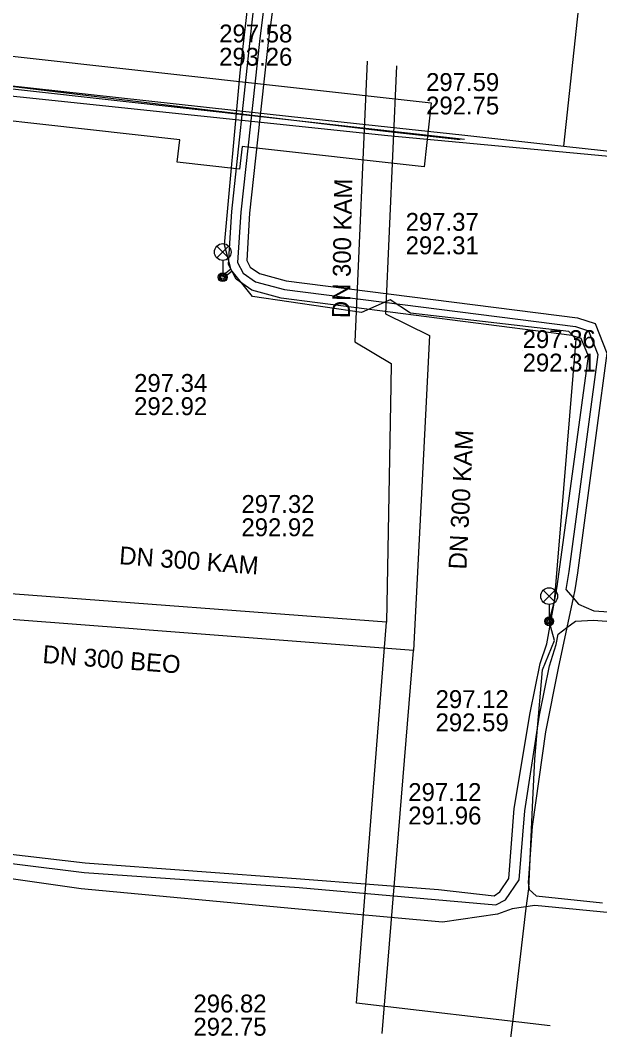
# Model space of a CAD drawing. Extents: x -595540 to -593988, y -1160850 to -1159202.
# Drawn here: x -594344.7 to -594318.76, y -1159905.6 to -1159860.42 of the extents above; entities that cross this region are included whole.
import ezdxf

# ---------------------------------------------------------------- set-up
doc = ezdxf.new("R2010")
doc.units = 0
for name, color, linetype in [('BVK-DESTOVA_popisy', 7, 'Continuous'), ('BVK-DESTOVA_trasa sítě', 7, 'Continuous'), ('BVK-SPLASKOVA_popisy', 7, 'Continuous'), ('BVK-SPLASKOVA_trasa sítě', 7, 'Continuous'), ('CETIN_kabel podzemní', 7, 'Continuous'), ('DESTOVA-NEPROVOZOVANA_popisy', 7, 'Continuous'), ('DESTOVA_trasa neprovozované sítě', 7, 'Continuous'), ('EON-NN_kabel', 7, 'Continuous'), ('PODA_kabel optický', 7, 'Continuous'), ('QUANTCOM_kabel v kolektoru_kabelovodu', 7, 'Continuous'), ('SPLASKOVA_neprovozovaná  trasa sítě', 7, 'Continuous'), ('SPLASKOVA_popisy neprovozované sítě', 7, 'Continuous'), ('TEPLARNY-TEPLOVODY_trasa sítě', 7, 'Continuous'), ('TSB_kabel VO', 7, 'Continuous'), ('TSB_kolektor', 7, 'Continuous'), ('TSB_lampy VO', 7, 'Continuous')]:
    doc.layers.add(name, color=color, linetype=linetype)

msp = doc.modelspace()

# ---------------------------------------------------------------- linework, layer by layer
at = {"layer": 'BVK-DESTOVA_popisy'}
for p, q in [((-594322.217, -1159875.22), (-594322.217, -1159875.22)), ((-594327.336, -1159895.488), (-594327.336, -1159895.488))]:
    msp.add_line(p, q, dxfattribs=at)
at = {"layer": 'BVK-DESTOVA_trasa sítě'}
for points in [[(-594326.38, -1159874.54), (-594326.561, -1159878.085), (-594327.1, -1159888.63)], [(-594327.1, -1159888.63), (-594338.93, -1159887.718), (-594339.648, -1159887.663), (-594352.53, -1159886.67)]]:
    msp.add_lwpolyline(points, dxfattribs=at)
at = {"layer": 'BVK-SPLASKOVA_popisy'}
for p, q in [((-594334.803, -1159881.673), (-594334.803, -1159881.673)), ((-594326.112, -1159890.404), (-594326.112, -1159890.404))]:
    msp.add_line(p, q, dxfattribs=at)
at = {"layer": 'BVK-SPLASKOVA_trasa sítě'}
msp.add_line((-594328.31, -1159887.36), (-594353.34, -1159885.48), dxfattribs=at)
msp.add_lwpolyline([(-594328.1, -1159875.78), (-594328.118, -1159876.78), (-594328.31, -1159887.36)], dxfattribs=at)
at = {"layer": 'CETIN_kabel podzemní'}
for points in [[(-594353.08, -1159862.98), (-594328.25, -1159865.59)], [(-594328.25, -1159865.59), (-594314.033, -1159866.916)]]:
    msp.add_lwpolyline(points, dxfattribs=at)
at = {"layer": 'DESTOVA-NEPROVOZOVANA_popisy'}
for p, q in [((-594326.539, -1159864.642), (-594326.539, -1159864.642)), ((-594327.453, -1159870.898), (-594327.453, -1159870.898))]:
    msp.add_line(p, q, dxfattribs=at)
at = {"layer": 'DESTOVA_trasa neprovozované sítě'}
for p, q in [((-594327.87, -1159862.47), (-594328.35, -1159873.56)), ((-594328.35, -1159873.56), (-594326.38, -1159874.54)), ((-594328.51, -1159905.77), (-594327.1, -1159888.63))]:
    msp.add_line(p, q, dxfattribs=at)
at = {"layer": 'EON-NN_kabel'}
for points in [[(-594347.822, -1159897.422), (-594341.794, -1159898.134), (-594332.153, -1159898.845), (-594325.985, -1159899.328), (-594323.497, -1159899.606), (-594323.245, -1159899.421), (-594322.839, -1159898.828), (-594322.6, -1159895.696), (-594321.883, -1159891.416), (-594321.434, -1159889.207), (-594321.129, -1159888.332), (-594320.68, -1159885.759), (-594319.264, -1159875.454), (-594319.593, -1159874.663), (-594320.017, -1159874.531), (-594333.024, -1159872.862), (-594334.342, -1159872.501), (-594335.033, -1159872.016), (-594335.379, -1159871.358), (-594335.234, -1159868.986), (-594334.411, -1159861.311), (-594333.918, -1159856.878)], [(-594333.432, -1159856.825), (-594333.983, -1159861.236), (-594334.835, -1159869.02), (-594334.973, -1159871.271), (-594334.724, -1159871.744), (-594334.17, -1159872.133), (-594332.879, -1159872.476), (-594319.852, -1159874.137), (-594319.27, -1159874.322), (-594318.855, -1159875.379), (-594320.152, -1159885.091), (-594320.291, -1159885.902), (-594319.96, -1159886.279), (-594319.718, -1159886.553), (-594319.031, -1159886.851), (-594313.172, -1159887.242)], [(-594332.991, -1159856.868), (-594333.586, -1159861.283), (-594333.795, -1159863.177), (-594334.436, -1159869.054), (-594334.567, -1159871.184), (-594334.415, -1159871.472), (-594333.998, -1159871.765), (-594332.802, -1159872.083), (-594319.765, -1159873.745), (-594318.967, -1159873.999), (-594318.445, -1159875.329), (-594318.915, -1159878.785), (-594319.756, -1159885.151), (-594319.881, -1159885.909), (-594319.96, -1159886.279), (-594320.241, -1159887.603), (-594320.627, -1159889.419), (-594321.189, -1159892.271), (-594321.798, -1159896.497), (-594321.97, -1159899.014), (-594321.931, -1159899.317), (-594321.62, -1159899.605), (-594318.639, -1159899.916)], [(-594347.97, -1159897.805), (-594341.835, -1159898.564), (-594332.221, -1159899.236), (-594325.633, -1159899.818), (-594323.417, -1159900.016), (-594322.978, -1159899.784), (-594322.37, -1159898.886), (-594322.127, -1159895.809), (-594321.462, -1159891.526), (-594321.015, -1159889.319), (-594320.711, -1159888.358), (-594320.631, -1159887.89), (-594320.241, -1159887.603), (-594319.856, -1159887.319), (-594319.04, -1159887.277), (-594312.143, -1159887.786)], [(-594313.021, -1159899.326), (-594313.907, -1159899.449), (-594315.146, -1159899.442), (-594317.822, -1159900.41), (-594321.671, -1159900.045), (-594322.684, -1159900.192), (-594323.341, -1159900.429), (-594325.808, -1159900.781), (-594332.418, -1159900.195), (-594341.97, -1159899.293), (-594348.051, -1159898.435), (-594349.453, -1159897.233), (-594350.061, -1159895.976), (-594351.062, -1159894.417), (-594352.502, -1159892.469), (-594353.902, -1159891.667), (-594356.194, -1159890.925), (-594357.844, -1159891.301), (-594360.87, -1159891.35), (-594363.002, -1159891.162)]]:
    msp.add_lwpolyline(points, dxfattribs=at)
at = {"layer": 'PODA_kabel optický'}
msp.add_line((-594328.349, -1159865.39), (-594325.009, -1159865.769), dxfattribs=at)
msp.add_lwpolyline([(-594353.092, -1159862.425), (-594328.349, -1159865.39)], dxfattribs=at)
at = {"layer": 'QUANTCOM_kabel v kolektoru_kabelovodu'}
msp.add_lwpolyline([(-594353.238, -1159862.58), (-594324.823, -1159865.741)], dxfattribs=at)
at = {"layer": 'SPLASKOVA_neprovozovaná  trasa sítě'}
for p, q in [((-594329.17, -1159862.25), (-594329.73, -1159874.82)), ((-594329.73, -1159874.82), (-594328.1, -1159875.78)), ((-594329.65, -1159904.41), (-594328.31, -1159887.36)), ((-594320.99, -1159905.43), (-594329.65, -1159904.41))]:
    msp.add_line(p, q, dxfattribs=at)
at = {"layer": 'SPLASKOVA_popisy neprovozované sítě'}
for p, q in [((-594335.798, -1159860.619), (-594335.798, -1159860.619)), ((-594339.605, -1159876.257), (-594339.605, -1159876.257)), ((-594336.95, -1159904.025), (-594336.95, -1159904.025))]:
    msp.add_line(p, q, dxfattribs=at)
at = {"layer": 'TEPLARNY-TEPLOVODY_trasa sítě'}
for p, q in [((-594320.382, -1159866.056), (-594319.515, -1159858.114)), ((-594324.935, -1159865.559), (-594320.382, -1159866.056))]:
    msp.add_line(p, q, dxfattribs=at)
for points in [[(-594351.405, -1159846.187), (-594352.124, -1159852.641), (-594353.22, -1159862.471), (-594332.558, -1159864.727), (-594324.935, -1159865.559)], [(-594320.382, -1159866.056), (-594314.37, -1159866.712), (-594313.982, -1159863.154), (-594285.848, -1159866.225), (-594287.129, -1159877.956), (-594293.012, -1159877.314), (-594293.298, -1159879.934), (-594295.767, -1159879.665)]]:
    msp.add_lwpolyline(points, dxfattribs=at)
at = {"layer": 'TSB_kabel VO'}
msp.add_lwpolyline([(-594323.289, -1159910.279), (-594322.63, -1159905), (-594322.06, -1159900.16), (-594321.94, -1159899.3), (-594321.76, -1159895.31), (-594321.68, -1159893.49), (-594321.33, -1159889.5), (-594320.79, -1159888.18), (-594321.03, -1159887.32), (-594320.8, -1159886.43), (-594319.82, -1159874.7), (-594320.15, -1159874.36), (-594327.24, -1159873.53), (-594328.15, -1159872.93), (-594329.43, -1159873.51), (-594334.3, -1159872.79), (-594335.222, -1159871.657), (-594335.494, -1159871.881), (-594335.639, -1159871.923), (-594335.57, -1159871.788), (-594335.277, -1159871.546), (-594335.56, -1159870.47), (-594334.86, -1159862.78), (-594334, -1159855.2)], dxfattribs=at)
at = {"layer": 'TSB_kolektor'}
msp.add_lwpolyline([(-594351.647, -1159861.308), (-594326.309, -1159864.127), (-594326.627, -1159866.989), (-594334.528, -1159866.11), (-594334.777, -1159866.082), (-594334.89, -1159867.096), (-594337.673, -1159866.784), (-594337.56, -1159865.773), (-594351.966, -1159864.17)], close=True, dxfattribs=at)
at = {"layer": 'TSB_lampy VO'}
for p, q in [((-594335.904, -1159871.063), (-594335.374, -1159870.533)), ((-594335.904, -1159870.533), (-594335.374, -1159871.063)), ((-594335.904, -1159871.063), (-594335.374, -1159870.533)), ((-594335.904, -1159870.533), (-594335.374, -1159871.063)), ((-594335.639, -1159871.173), (-594335.639, -1159871.923)), ((-594335.639, -1159871.173), (-594335.639, -1159871.923)), ((-594321.295, -1159886.46), (-594320.765, -1159885.93)), ((-594321.295, -1159885.93), (-594320.765, -1159886.46)), ((-594321.295, -1159886.46), (-594320.765, -1159885.93)), ((-594321.295, -1159885.93), (-594320.765, -1159886.46)), ((-594321.03, -1159886.57), (-594321.03, -1159887.32)), ((-594321.03, -1159886.57), (-594321.03, -1159887.32))]:
    msp.add_line(p, q, dxfattribs=at)
for centre, radius in [((-594335.639, -1159870.798), 0.375), ((-594335.639, -1159870.798), 0.375), ((-594335.639, -1159871.923), 0.2), ((-594335.639, -1159871.923), 0.2), ((-594335.639, -1159871.923), 0.145), ((-594335.639, -1159871.923), 0.145), ((-594335.639, -1159871.923), 0.0876), ((-594335.639, -1159871.923), 0.0876), ((-594321.03, -1159886.195), 0.375), ((-594321.03, -1159886.195), 0.375), ((-594321.03, -1159887.32), 0.2), ((-594321.03, -1159887.32), 0.2), ((-594321.03, -1159887.32), 0.145), ((-594321.03, -1159887.32), 0.145), ((-594321.03, -1159887.32), 0.0876), ((-594321.03, -1159887.32), 0.0876)]:
    msp.add_circle(centre, radius, dxfattribs=at)

# ---------------------------------------------------------------- texts
at = {"layer": 'BVK-DESTOVA_popisy'}
for s, p in [('297.36', (-594322.217, -1159875.095)), ('292.31', (-594322.217, -1159876.145)), ('297.12', (-594327.336, -1159895.363)), ('291.96', (-594327.336, -1159896.413))]:
    msp.add_text(s, height=0.8, dxfattribs=at).set_placement(p)
for s, rotation, p in [('DN 300 KAM', 87.0896, (-594324.737, -1159885.017)), ('DN 300 BEO', 355.5776, (-594343.722, -1159889.184))]:
    msp.add_text(s, height=0.8, rotation=rotation, dxfattribs=at).set_placement(p)
at = {"layer": 'BVK-SPLASKOVA_popisy'}
for rotation, p in [(88.9803, (-594329.952, -1159873.763)), (355.6922, (-594340.292, -1159884.761))]:
    msp.add_text('DN 300 KAM', height=0.8, rotation=rotation, dxfattribs=at).set_placement(p)
for s, p in [('297.32', (-594334.803, -1159882.473)), ('292.92', (-594334.803, -1159883.513)), ('297.12', (-594326.112, -1159891.204)), ('292.59', (-594326.112, -1159892.244))]:
    msp.add_text(s, height=0.8, dxfattribs=at).set_placement(p)
at = {"layer": 'DESTOVA-NEPROVOZOVANA_popisy'}
for s, p in [('297.59', (-594326.539, -1159863.592)), ('292.75', (-594326.539, -1159864.642)), ('297.37', (-594327.453, -1159869.848)), ('292.31', (-594327.453, -1159870.898))]:
    msp.add_text(s, height=0.8, dxfattribs=at).set_placement(p)
at = {"layer": 'SPLASKOVA_popisy neprovozované sítě'}
for s, p in [('297.58', (-594335.798, -1159861.419)), ('293.26', (-594335.798, -1159862.459)), ('297.34', (-594339.605, -1159877.057)), ('292.92', (-594339.605, -1159878.097)), ('296.82', (-594336.95, -1159904.825)), ('292.75', (-594336.95, -1159905.865))]:
    msp.add_text(s, height=0.8, dxfattribs=at).set_placement(p)

doc.saveas('drawing.dxf')
